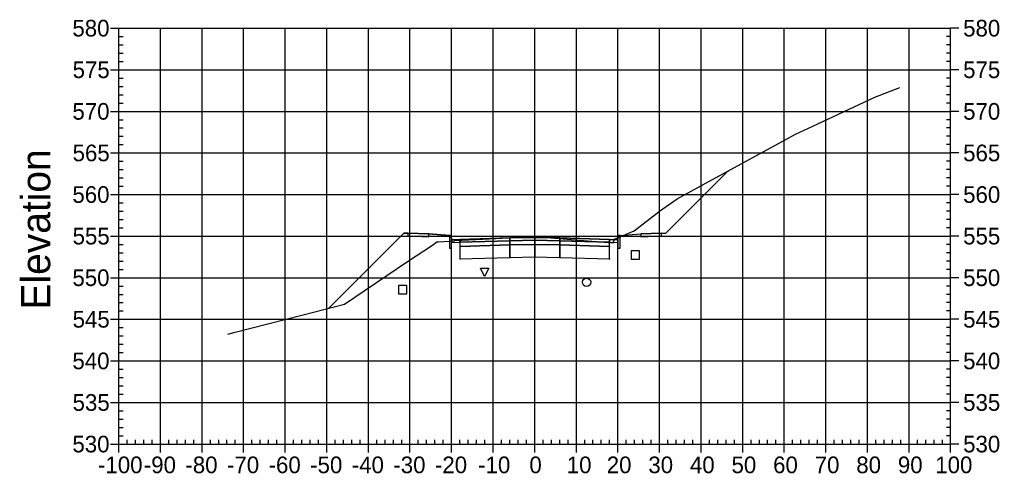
# Model space of a CAD drawing. Extents: x 704834 to 709892, y 372981 to 377533.
# Drawn here: x 708281 to 708516.6, y 376613.8 to 376722.9 of the extents above; entities that cross this region are included whole.
import ezdxf

# ---------------------------------------------------------------- set-up
doc = ezdxf.new("R2010")
doc.units = 0
for name, color, linetype in [('1', 7, 'Continuous'), ('10', 7, 'Continuous'), ('13', 7, 'Continuous'), ('14', 7, 'Continuous'), ('4', 7, 'Continuous'), ('57', 7, 'Continuous'), ('60', 7, 'Continuous'), ('Default_Xsect', 7, 'Continuous'), ('Existing', 7, 'Continuous')]:
    doc.layers.add(name, color=color, linetype=linetype)

msp = doc.modelspace()

# ---------------------------------------------------------------- linework, layer by layer
for points in [[(708436.41, 376671.49), (708451.36, 376686.44)], [(708373.41, 376671.49), (708355.39, 376653.47)], [(708374.41, 376671.53), (708373.41, 376671.49)], [(708384.41, 376670.93), (708379.41, 376671.33)], [(708425.41, 376670.93), (708430.41, 376671.33)], [(708435.41, 376671.53), (708436.41, 376671.49)]]:
    msp.add_lwpolyline(points)
for points in [[(708379.41, 376671.33), (708374.41, 376671.53), (708374.41, 376670.87), (708379.41, 376670.67)], [(708384.91, 376669.93), (708384.83, 376670.93), (708384.41, 376670.93), (708384.41, 376667.93), (708384.91, 376667.93)], [(708398.91, 376670.37), (708386.91, 376670.01), (708386.91, 376669.35), (708398.91, 376669.71)], [(708404.91, 376670.49), (708398.91, 376670.37), (708398.91, 376669.71), (708404.91, 376669.83)], [(708404.91, 376669.83), (708410.91, 376669.71), (708410.91, 376670.37), (708404.91, 376670.49)], [(708410.91, 376669.71), (708422.91, 376669.35), (708422.91, 376670.01), (708410.91, 376670.37)], [(708424.91, 376667.93), (708425.41, 376667.93), (708425.41, 376670.93), (708425, 376670.93), (708424.91, 376669.93)], [(708430.41, 376670.67), (708435.41, 376670.87), (708435.41, 376671.53), (708430.41, 376671.33)], [(708386.91, 376670.01), (708384.91, 376669.93), (708384.91, 376669.27), (708386.91, 376669.35)], [(708386.86, 376668.3), (708386.96, 376668.3), (708386.96, 376668.4), (708386.86, 376668.4)], [(708398.91, 376669.71), (708386.91, 376669.35), (708386.91, 376668.35), (708398.91, 376668.71)], [(708398.91, 376668.71), (708386.91, 376668.35), (708386.91, 376665.35), (708398.91, 376665.71)], [(708398.86, 376669.66), (708398.96, 376669.66), (708398.96, 376669.76), (708398.86, 376669.76)], [(708398.86, 376668.66), (708398.96, 376668.66), (708398.96, 376668.76), (708398.86, 376668.76)], [(708404.91, 376669.83), (708398.91, 376669.71), (708398.91, 376668.71), (708404.91, 376668.83)], [(708404.91, 376668.83), (708398.91, 376668.71), (708398.91, 376665.71), (708404.91, 376665.83)], [(708404.86, 376669.78), (708404.96, 376669.78), (708404.96, 376669.88), (708404.86, 376669.88)], [(708404.86, 376668.78), (708404.96, 376668.78), (708404.96, 376668.88), (708404.86, 376668.88)], [(708404.91, 376668.83), (708410.91, 376668.71), (708410.91, 376669.71), (708404.91, 376669.83)], [(708404.91, 376665.83), (708410.91, 376665.71), (708410.91, 376668.71), (708404.91, 376668.83)], [(708410.86, 376669.66), (708410.96, 376669.66), (708410.96, 376669.76), (708410.86, 376669.76)], [(708410.86, 376668.66), (708410.96, 376668.66), (708410.96, 376668.76), (708410.86, 376668.76)], [(708410.91, 376668.71), (708422.91, 376668.35), (708422.91, 376669.35), (708410.91, 376669.71)], [(708410.91, 376665.71), (708422.91, 376665.35), (708422.91, 376668.35), (708410.91, 376668.71)], [(708422.86, 376668.3), (708422.96, 376668.3), (708422.96, 376668.4), (708422.86, 376668.4)], [(708422.91, 376669.35), (708424.91, 376669.27), (708424.91, 376669.93), (708422.91, 376670.01)], [(708386.86, 376665.3), (708386.96, 376665.3), (708386.96, 376665.4), (708386.86, 376665.4)], [(708398.86, 376665.66), (708398.96, 376665.66), (708398.96, 376665.76), (708398.86, 376665.76)], [(708404.86, 376665.78), (708404.96, 376665.78), (708404.96, 376665.88), (708404.86, 376665.88)], [(708410.86, 376665.66), (708410.96, 376665.66), (708410.96, 376665.76), (708410.86, 376665.76)], [(708422.86, 376665.3), (708422.96, 376665.3), (708422.96, 376665.4), (708422.86, 376665.4)]]:
    msp.add_lwpolyline(points, close=True)
at = {"layer": '1'}
msp.add_lwpolyline([(708392.86, 376661.1), (708391.86, 376663.1), (708393.86, 376663.1)], close=True, dxfattribs=at)
at = {"layer": '10'}
msp.add_lwpolyline([(708372.18, 376656.91), (708374.18, 376656.91), (708374.18, 376658.91), (708372.18, 376658.91)], close=True, dxfattribs=at)
at = {"layer": '13'}
msp.add_circle((708417.36, 376659.72), 1, dxfattribs=at)
at = {"layer": '14'}
for points in [[(708451.36, 376686.44), (708451.36, 376686.49), (708451.36, 376686.44), (708451.31, 376686.44), (708451.36, 376686.44), (708451.36, 376686.39), (708451.36, 376686.44), (708451.41, 376686.44)], [(708386.91, 376670.01), (708386.91, 376670.06), (708386.91, 376670.01), (708386.86, 376670.01), (708386.91, 376670.01), (708386.91, 376669.96), (708386.91, 376670.01), (708386.96, 376670.01)], [(708404.91, 376670.49), (708404.91, 376670.54), (708404.91, 376670.49), (708404.86, 376670.49), (708404.91, 376670.49), (708404.91, 376670.44), (708404.91, 376670.49), (708404.96, 376670.49)], [(708422.91, 376670.01), (708422.91, 376670.06), (708422.91, 376670.01), (708422.86, 376670.01), (708422.91, 376670.01), (708422.91, 376669.96), (708422.91, 376670.01), (708422.96, 376670.01)], [(708355.39, 376653.47), (708355.39, 376653.52), (708355.39, 376653.47), (708355.34, 376653.47), (708355.39, 376653.47), (708355.39, 376653.42), (708355.39, 376653.47), (708355.44, 376653.47)]]:
    msp.add_lwpolyline(points, dxfattribs=at)
at = {"layer": '4'}
msp.add_lwpolyline([(708428.07, 376665.27), (708430.07, 376665.27), (708430.07, 376667.27), (708428.07, 376667.27)], close=True, dxfattribs=at)
at = {"layer": '57'}
for p, q in [((708302.91, 376720.82), (708304.91, 376720.82)), ((708304.91, 376720.82), (708504.91, 376720.82)), ((708304.91, 376620.82), (708304.91, 376720.82)), ((708304.91, 376620.82), (708304.91, 376720.82)), ((708314.91, 376620.82), (708314.91, 376720.82)), ((708324.91, 376620.82), (708324.91, 376720.82)), ((708334.91, 376620.82), (708334.91, 376720.82)), ((708344.91, 376620.82), (708344.91, 376720.82)), ((708354.91, 376620.82), (708354.91, 376720.82)), ((708364.91, 376620.82), (708364.91, 376720.82)), ((708374.91, 376620.82), (708374.91, 376720.82)), ((708384.91, 376620.82), (708384.91, 376720.82)), ((708394.91, 376620.82), (708394.91, 376720.82)), ((708404.91, 376620.82), (708404.91, 376720.82)), ((708414.91, 376620.82), (708414.91, 376720.82)), ((708424.91, 376620.82), (708424.91, 376720.82)), ((708434.91, 376620.82), (708434.91, 376720.82)), ((708444.91, 376620.82), (708444.91, 376720.82)), ((708454.91, 376620.82), (708454.91, 376720.82)), ((708464.91, 376620.82), (708464.91, 376720.82)), ((708474.91, 376620.82), (708474.91, 376720.82)), ((708484.91, 376620.82), (708484.91, 376720.82)), ((708494.91, 376620.82), (708494.91, 376720.82)), ((708504.91, 376620.82), (708504.91, 376720.82)), ((708504.91, 376620.82), (708504.91, 376720.82)), ((708506.91, 376720.82), (708504.91, 376720.82)), ((708304.91, 376718.82), (708305.91, 376718.82)), ((708504.91, 376718.82), (708503.91, 376718.82)), ((708304.91, 376716.82), (708305.91, 376716.82)), ((708504.91, 376716.82), (708503.91, 376716.82)), ((708304.91, 376714.82), (708305.91, 376714.82)), ((708304.91, 376712.82), (708305.91, 376712.82)), ((708504.91, 376714.82), (708503.91, 376714.82)), ((708504.91, 376712.82), (708503.91, 376712.82)), ((708302.91, 376710.82), (708304.91, 376710.82)), ((708304.91, 376710.82), (708504.91, 376710.82)), ((708506.91, 376710.82), (708504.91, 376710.82)), ((708304.91, 376708.82), (708305.91, 376708.82)), ((708504.91, 376708.82), (708503.91, 376708.82)), ((708304.91, 376706.82), (708305.91, 376706.82)), ((708504.91, 376706.82), (708503.91, 376706.82)), ((708304.91, 376704.82), (708305.91, 376704.82)), ((708504.91, 376704.82), (708503.91, 376704.82)), ((708302.91, 376700.82), (708304.91, 376700.82)), ((708304.91, 376702.82), (708305.91, 376702.82)), ((708304.91, 376700.82), (708504.91, 376700.82)), ((708504.91, 376702.82), (708503.91, 376702.82)), ((708506.91, 376700.82), (708504.91, 376700.82)), ((708304.91, 376698.82), (708305.91, 376698.82)), ((708504.91, 376698.82), (708503.91, 376698.82)), ((708304.91, 376696.82), (708305.91, 376696.82)), ((708504.91, 376696.82), (708503.91, 376696.82)), ((708304.91, 376694.82), (708305.91, 376694.82)), ((708504.91, 376694.82), (708503.91, 376694.82)), ((708304.91, 376692.82), (708305.91, 376692.82)), ((708504.91, 376692.82), (708503.91, 376692.82)), ((708302.91, 376690.82), (708304.91, 376690.82)), ((708304.91, 376690.82), (708504.91, 376690.82)), ((708506.91, 376690.82), (708504.91, 376690.82)), ((708304.91, 376688.82), (708305.91, 376688.82)), ((708304.91, 376686.82), (708305.91, 376686.82)), ((708504.91, 376688.82), (708503.91, 376688.82)), ((708504.91, 376686.82), (708503.91, 376686.82)), ((708304.91, 376684.82), (708305.91, 376684.82)), ((708504.91, 376684.82), (708503.91, 376684.82)), ((708304.91, 376682.82), (708305.91, 376682.82)), ((708504.91, 376682.82), (708503.91, 376682.82)), ((708302.91, 376680.82), (708304.91, 376680.82)), ((708304.91, 376680.82), (708504.91, 376680.82)), ((708506.91, 376680.82), (708504.91, 376680.82)), ((708304.91, 376678.82), (708305.91, 376678.82)), ((708504.91, 376678.82), (708503.91, 376678.82)), ((708304.91, 376676.82), (708305.91, 376676.82)), ((708304.91, 376674.82), (708305.91, 376674.82)), ((708504.91, 376676.82), (708503.91, 376676.82)), ((708504.91, 376674.82), (708503.91, 376674.82)), ((708304.91, 376672.82), (708305.91, 376672.82)), ((708504.91, 376672.82), (708503.91, 376672.82)), ((708302.91, 376670.82), (708304.91, 376670.82)), ((708304.91, 376670.82), (708504.91, 376670.82)), ((708506.91, 376670.82), (708504.91, 376670.82)), ((708304.91, 376668.82), (708305.91, 376668.82)), ((708504.91, 376668.82), (708503.91, 376668.82)), ((708304.91, 376666.82), (708305.91, 376666.82)), ((708504.91, 376666.82), (708503.91, 376666.82)), ((708304.91, 376664.82), (708305.91, 376664.82)), ((708504.91, 376664.82), (708503.91, 376664.82)), ((708302.91, 376660.82), (708304.91, 376660.82)), ((708304.91, 376662.82), (708305.91, 376662.82)), ((708304.91, 376660.82), (708504.91, 376660.82)), ((708504.91, 376662.82), (708503.91, 376662.82)), ((708506.91, 376660.82), (708504.91, 376660.82)), ((708304.91, 376658.82), (708305.91, 376658.82)), ((708504.91, 376658.82), (708503.91, 376658.82)), ((708304.91, 376656.82), (708305.91, 376656.82)), ((708504.91, 376656.82), (708503.91, 376656.82)), ((708304.91, 376654.82), (708305.91, 376654.82)), ((708504.91, 376654.82), (708503.91, 376654.82)), ((708304.91, 376652.82), (708305.91, 376652.82)), ((708504.91, 376652.82), (708503.91, 376652.82)), ((708302.91, 376650.82), (708304.91, 376650.82)), ((708304.91, 376650.82), (708504.91, 376650.82)), ((708506.91, 376650.82), (708504.91, 376650.82)), ((708304.91, 376648.82), (708305.91, 376648.82)), ((708304.91, 376646.82), (708305.91, 376646.82)), ((708504.91, 376648.82), (708503.91, 376648.82)), ((708504.91, 376646.82), (708503.91, 376646.82)), ((708304.91, 376644.82), (708305.91, 376644.82)), ((708504.91, 376644.82), (708503.91, 376644.82)), ((708304.91, 376642.82), (708305.91, 376642.82)), ((708504.91, 376642.82), (708503.91, 376642.82)), ((708302.91, 376640.82), (708304.91, 376640.82)), ((708304.91, 376640.82), (708504.91, 376640.82)), ((708506.91, 376640.82), (708504.91, 376640.82)), ((708304.91, 376638.82), (708305.91, 376638.82)), ((708504.91, 376638.82), (708503.91, 376638.82)), ((708304.91, 376636.82), (708305.91, 376636.82)), ((708304.91, 376634.82), (708305.91, 376634.82)), ((708504.91, 376636.82), (708503.91, 376636.82)), ((708504.91, 376634.82), (708503.91, 376634.82)), ((708304.91, 376632.82), (708305.91, 376632.82)), ((708504.91, 376632.82), (708503.91, 376632.82)), ((708302.91, 376630.82), (708304.91, 376630.82)), ((708304.91, 376630.82), (708504.91, 376630.82)), ((708506.91, 376630.82), (708504.91, 376630.82)), ((708304.91, 376628.82), (708305.91, 376628.82)), ((708504.91, 376628.82), (708503.91, 376628.82)), ((708304.91, 376626.82), (708305.91, 376626.82)), ((708504.91, 376626.82), (708503.91, 376626.82)), ((708304.91, 376624.82), (708305.91, 376624.82)), ((708504.91, 376624.82), (708503.91, 376624.82)), ((708302.91, 376620.82), (708304.91, 376620.82)), ((708304.91, 376622.82), (708305.91, 376622.82)), ((708304.91, 376620.82), (708504.91, 376620.82)), ((708304.91, 376620.82), (708504.91, 376620.82)), ((708304.91, 376618.82), (708304.91, 376620.82)), ((708306.91, 376620.82), (708306.91, 376621.82)), ((708308.91, 376620.82), (708308.91, 376621.82)), ((708310.91, 376620.82), (708310.91, 376621.82)), ((708312.91, 376620.82), (708312.91, 376621.82)), ((708314.91, 376618.82), (708314.91, 376620.82)), ((708316.91, 376620.82), (708316.91, 376621.82)), ((708318.91, 376620.82), (708318.91, 376621.82)), ((708320.91, 376620.82), (708320.91, 376621.82)), ((708322.91, 376620.82), (708322.91, 376621.82)), ((708324.91, 376618.82), (708324.91, 376620.82)), ((708326.91, 376620.82), (708326.91, 376621.82)), ((708328.91, 376620.82), (708328.91, 376621.82)), ((708330.91, 376620.82), (708330.91, 376621.82)), ((708332.91, 376620.82), (708332.91, 376621.82)), ((708334.91, 376618.82), (708334.91, 376620.82)), ((708336.91, 376620.82), (708336.91, 376621.82)), ((708338.91, 376620.82), (708338.91, 376621.82)), ((708340.91, 376620.82), (708340.91, 376621.82)), ((708342.91, 376620.82), (708342.91, 376621.82)), ((708344.91, 376618.82), (708344.91, 376620.82)), ((708346.91, 376620.82), (708346.91, 376621.82)), ((708348.91, 376620.82), (708348.91, 376621.82)), ((708350.91, 376620.82), (708350.91, 376621.82)), ((708352.91, 376620.82), (708352.91, 376621.82)), ((708354.91, 376618.82), (708354.91, 376620.82)), ((708356.91, 376620.82), (708356.91, 376621.82)), ((708358.91, 376620.82), (708358.91, 376621.82)), ((708360.91, 376620.82), (708360.91, 376621.82)), ((708362.91, 376620.82), (708362.91, 376621.82)), ((708364.91, 376618.82), (708364.91, 376620.82)), ((708366.91, 376620.82), (708366.91, 376621.82)), ((708368.91, 376620.82), (708368.91, 376621.82)), ((708370.91, 376620.82), (708370.91, 376621.82)), ((708372.91, 376620.82), (708372.91, 376621.82)), ((708374.91, 376618.82), (708374.91, 376620.82)), ((708376.91, 376620.82), (708376.91, 376621.82)), ((708378.91, 376620.82), (708378.91, 376621.82)), ((708380.91, 376620.82), (708380.91, 376621.82)), ((708382.91, 376620.82), (708382.91, 376621.82)), ((708384.91, 376618.82), (708384.91, 376620.82)), ((708386.91, 376620.82), (708386.91, 376621.82)), ((708388.91, 376620.82), (708388.91, 376621.82)), ((708390.91, 376620.82), (708390.91, 376621.82)), ((708392.91, 376620.82), (708392.91, 376621.82)), ((708394.91, 376618.82), (708394.91, 376620.82)), ((708396.91, 376620.82), (708396.91, 376621.82)), ((708398.91, 376620.82), (708398.91, 376621.82)), ((708400.91, 376620.82), (708400.91, 376621.82)), ((708402.91, 376620.82), (708402.91, 376621.82)), ((708404.91, 376618.82), (708404.91, 376620.82)), ((708406.91, 376620.82), (708406.91, 376621.82)), ((708408.91, 376620.82), (708408.91, 376621.82)), ((708410.91, 376620.82), (708410.91, 376621.82)), ((708412.91, 376620.82), (708412.91, 376621.82)), ((708414.91, 376618.82), (708414.91, 376620.82)), ((708416.91, 376620.82), (708416.91, 376621.82)), ((708418.91, 376620.82), (708418.91, 376621.82)), ((708420.91, 376620.82), (708420.91, 376621.82)), ((708422.91, 376620.82), (708422.91, 376621.82)), ((708424.91, 376618.82), (708424.91, 376620.82)), ((708426.91, 376620.82), (708426.91, 376621.82)), ((708428.91, 376620.82), (708428.91, 376621.82)), ((708430.91, 376620.82), (708430.91, 376621.82)), ((708432.91, 376620.82), (708432.91, 376621.82)), ((708434.91, 376618.82), (708434.91, 376620.82)), ((708436.91, 376620.82), (708436.91, 376621.82)), ((708438.91, 376620.82), (708438.91, 376621.82)), ((708440.91, 376620.82), (708440.91, 376621.82)), ((708442.91, 376620.82), (708442.91, 376621.82)), ((708444.91, 376618.82), (708444.91, 376620.82)), ((708446.91, 376620.82), (708446.91, 376621.82)), ((708448.91, 376620.82), (708448.91, 376621.82)), ((708450.91, 376620.82), (708450.91, 376621.82)), ((708452.91, 376620.82), (708452.91, 376621.82)), ((708454.91, 376618.82), (708454.91, 376620.82)), ((708456.91, 376620.82), (708456.91, 376621.82)), ((708458.91, 376620.82), (708458.91, 376621.82)), ((708460.91, 376620.82), (708460.91, 376621.82)), ((708462.91, 376620.82), (708462.91, 376621.82)), ((708464.91, 376618.82), (708464.91, 376620.82)), ((708466.91, 376620.82), (708466.91, 376621.82)), ((708468.91, 376620.82), (708468.91, 376621.82)), ((708470.91, 376620.82), (708470.91, 376621.82)), ((708472.91, 376620.82), (708472.91, 376621.82)), ((708474.91, 376618.82), (708474.91, 376620.82)), ((708476.91, 376620.82), (708476.91, 376621.82)), ((708478.91, 376620.82), (708478.91, 376621.82)), ((708480.91, 376620.82), (708480.91, 376621.82)), ((708482.91, 376620.82), (708482.91, 376621.82)), ((708484.91, 376618.82), (708484.91, 376620.82)), ((708486.91, 376620.82), (708486.91, 376621.82)), ((708488.91, 376620.82), (708488.91, 376621.82)), ((708490.91, 376620.82), (708490.91, 376621.82)), ((708492.91, 376620.82), (708492.91, 376621.82)), ((708494.91, 376618.82), (708494.91, 376620.82)), ((708496.91, 376620.82), (708496.91, 376621.82)), ((708498.91, 376620.82), (708498.91, 376621.82)), ((708500.91, 376620.82), (708500.91, 376621.82)), ((708502.91, 376620.82), (708502.91, 376621.82)), ((708504.91, 376622.82), (708503.91, 376622.82)), ((708504.91, 376618.82), (708504.91, 376620.82)), ((708506.91, 376620.82), (708504.91, 376620.82))]:
    msp.add_line(p, q, dxfattribs=at)
at = {"layer": 'Default_Xsect'}
msp.add_lwpolyline([(708355.39, 376653.47), (708373.41, 376671.49), (708374.41, 376671.53), (708379.41, 376671.33), (708384.41, 376670.93), (708384.83, 376670.93), (708384.91, 376669.93), (708386.91, 376670.01), (708398.91, 376670.37), (708404.91, 376670.49), (708410.91, 376670.37), (708422.91, 376670.01), (708424.91, 376669.93), (708425, 376670.93), (708425.41, 376670.93), (708430.41, 376671.33), (708435.41, 376671.53), (708436.41, 376671.49), (708451.36, 376686.44)], dxfattribs=at)
at = {"layer": 'Existing'}
msp.add_lwpolyline([(708331.09, 376647.22), (708332.91, 376647.73), (708349.25, 376651.93), (708359.19, 376654.43), (708374.32, 376664.68), (708380.3, 376668.65), (708381.35, 376669.43), (708381.74, 376669.45), (708381.75, 376669.46), (708381.78, 376669.46), (708385.6, 376669.67), (708385.62, 376669.71), (708385.7, 376669.73), (708392.39, 376670.08), (708404.84, 376670.74), (708422.57, 376669.3), (708423.73, 376669.2), (708424.09, 376670.11), (708424.1, 376670.13), (708424.22, 376670.18), (708428.79, 376672.06), (708434.9, 376676.78), (708439.18, 376679.82), (708448.39, 376684.82), (708465.3, 376694.08), (708467.63, 376695.31), (708471.81, 376697.26), (708486.7, 376704.27), (708492.72, 376706.52)], dxfattribs=at)

# ---------------------------------------------------------------- texts
at = {"layer": '14'}
for p in [(708374.38, 376671.48), (708374.38, 376670.82), (708379.38, 376670.62), (708430.38, 376670.62), (708435.38, 376671.48), (708435.38, 376670.82)]:
    msp.add_text('+', height=0.1, dxfattribs=at).set_placement(p)
at = {"layer": '57'}
for s, p in [('580', (708293.74, 376718.82)), ('580', (708507.91, 376718.82)), ('575', (708293.79, 376708.82)), ('575', (708507.91, 376708.82)), ('570', (708293.74, 376698.82)), ('570', (708507.91, 376698.82)), ('565', (708293.79, 376688.82)), ('565', (708507.91, 376688.82)), ('560', (708293.74, 376678.82)), ('560', (708507.91, 376678.82)), ('555', (708293.79, 376668.82)), ('555', (708507.91, 376668.82)), ('550', (708293.74, 376658.82)), ('550', (708507.91, 376658.82)), ('545', (708293.79, 376648.82)), ('545', (708507.91, 376648.82)), ('540', (708293.74, 376638.82)), ('540', (708507.91, 376638.82)), ('535', (708293.79, 376628.82)), ('535', (708507.91, 376628.82)), ('530', (708293.74, 376618.82)), ('530', (708507.91, 376618.82)), ('-100', (708299.9, 376613.82)), ('-90', (708310.91, 376613.82)), ('-80', (708320.91, 376613.82)), ('-70', (708330.91, 376613.82)), ('-60', (708340.91, 376613.82)), ('-50', (708350.91, 376613.82)), ('-40', (708360.91, 376613.82)), ('-30', (708370.91, 376613.82)), ('-20', (708380.91, 376613.82)), ('-10', (708391.3, 376613.82)), ('0', (708403.62, 376613.82)), ('10', (708412.61, 376613.82)), ('20', (708422.22, 376613.82)), ('30', (708432.22, 376613.82)), ('40', (708442.22, 376613.82)), ('50', (708452.22, 376613.82)), ('60', (708462.22, 376613.82)), ('70', (708472.22, 376613.82)), ('80', (708482.22, 376613.82)), ('90', (708492.22, 376613.82)), ('100', (708501.21, 376613.82))]:
    msp.add_text(s, height=4, dxfattribs=at).set_placement(p)
at = {"layer": '60'}
msp.add_text('Elevation', height=7, rotation=90, dxfattribs=at).set_placement((708288.41, 376653.18))

doc.saveas('drawing.dxf')
